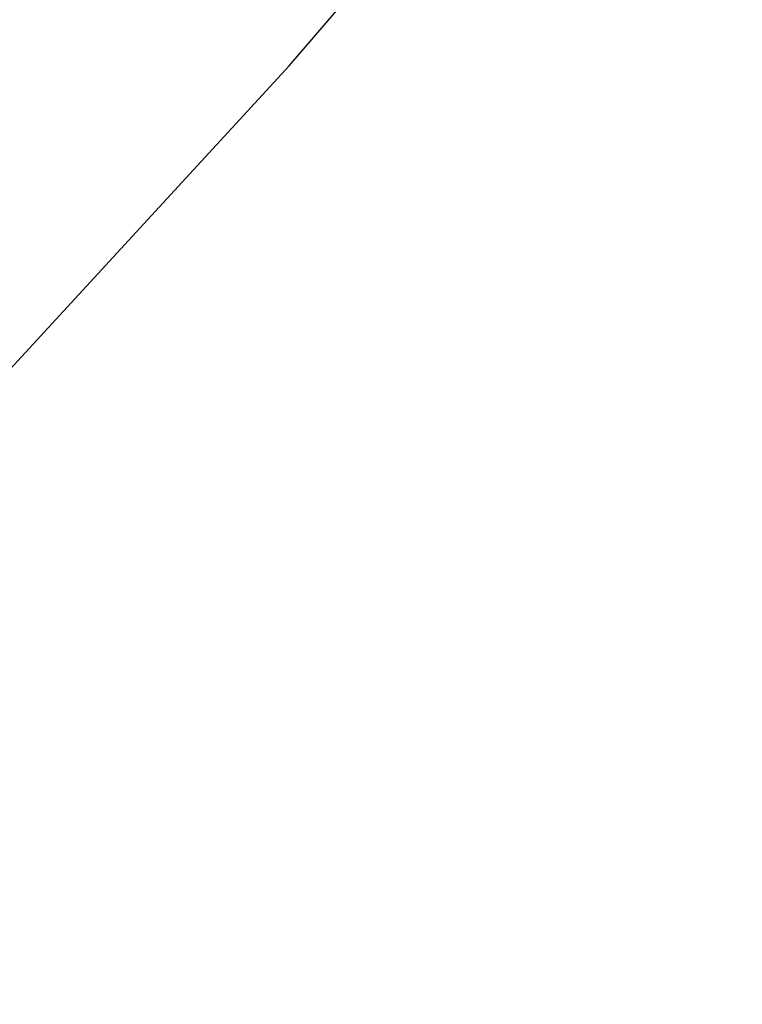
# Model space of a CAD drawing. Extents: x 10527 to 38813, y 13847 to 37526.
# Tile 352 of 656: x 35448.53 to 35450.08, y 36327.82 to 36329.93. Entities that reach past the tile are written whole.
import ezdxf

# ---------------------------------------------------------------- set-up
doc = ezdxf.new("R2010")
doc.units = 0
doc.header["$LTSCALE"] = 0.5
doc.header["$MEASUREMENT"] = 0
doc.layers.add('(032) Горизонтали утолщенные', color=32, linetype='Continuous', lineweight=30)
doc.layers.add('.', color=7, linetype='Continuous', lineweight=15)

# ---------------------------------------------------------------- blocks, each defined once
blk = doc.blocks.new('gergrgrre')
at = {"layer": '(032) Горизонтали утолщенные', "color": 32}
blk.add_polyline3d([(360282.4434, 4200430.6786, 540), (360283.18, 4200431.16, 540), (360284.49, 4200432.03, 540), (360285.81, 4200432.94, 540), (360287.13, 4200433.87, 540), (360288.43, 4200434.82, 540), (360289.68, 4200435.78, 540), (360290.88, 4200436.75, 540), (360292.02, 4200437.73, 540), (360293.12, 4200438.72, 540), (360294.15, 4200439.71, 540), (360295.13, 4200440.71, 540), (360296.05, 4200441.71, 540), (360296.91, 4200442.71, 540), (360297.73, 4200443.74, 540), (360298.54, 4200444.81, 540), (360299.36, 4200445.95, 540), (360300.22, 4200447.18, 540), (360301.14, 4200448.52, 540)], dxfattribs=at)

msp = doc.modelspace()

# ---------------------------------------------------------------- hatches: boundary and pattern name
at = {"layer": '.', "ltscale": 0.149071}
h = msp.add_hatch(color=256, dxfattribs=at)
h.dxf.hatch_style = 1
h.set_gradient(color1=(255, 255, 255), tint=1)
h.paths.add_polyline_path([(35043.2971, 36082.0132), (36343.2971, 36082.0132), (36343.2971, 37217.0132), (35043.2971, 37217.0132)])
h.paths.add_polyline_path([(35058.2971, 37202.0132), (36328.2971, 37202.0132), (36328.2971, 36097.0132), (35058.2971, 36097.0132)], flags=16)

# ---------------------------------------------------------------- block references
at = {"linetype": 'Continuous'}
msp.add_blockref('gergrgrre', (-324846.9437, -4164111.8779), dxfattribs=at)

doc.saveas('drawing.dxf')
